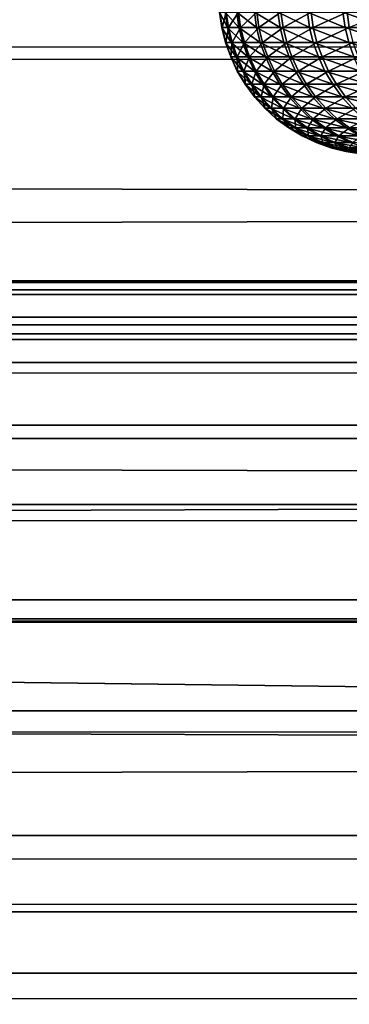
# Model space of a CAD drawing. Header units: millimetres. Extents: x -184 to 165, y -135 to 242.
# Tile 816 of 1056: x -109.114 to -108.592, y -1.146 to 0.414. Entities that reach past the tile are written whole.
import ezdxf

# ---------------------------------------------------------------- set-up
doc = ezdxf.new("R2010")
doc.units = ezdxf.units.MM
doc.header["$LTSCALE"] = 41.718519
for name, color, linetype in [('183', 7, 'CONTINUOUS'), ('384', 7, 'CONTINUOUS'), ('386', 7, 'CONTINUOUS'), ('428', 7, 'CONTINUOUS'), ('63', 7, 'CONTINUOUS'), ('64', 7, 'CONTINUOUS')]:
    doc.layers.add(name, color=color, linetype=linetype)

msp = doc.modelspace()

# ---------------------------------------------------------------- linework, layer by layer
at = {"layer": '183', "linetype": 'CONTINUOUS'}
for points in [[(-165, 0, -60), (0, 0, -60), (165, -0.0144, -60.2941), (-165, 0, -60)], [(-165, 0, -60), (165, -0.0144, -60.2941), (-165, -0.0144, -60.2941), (-165, 0, -60)], [(165, -0.0144, -60.2941), (165, -0.0576, -60.5853), (-165, -0.0144, -60.2941), (165, -0.0144, -60.2941)], [(165, -0.0576, -60.5853), (-165, -0.0576, -60.5853), (-165, -0.0144, -60.2941), (165, -0.0576, -60.5853)], [(165, -0.0576, -60.5853), (165, -0.1292, -60.8709), (-165, -0.0576, -60.5853), (165, -0.0576, -60.5853)], [(165, -0.1292, -60.8709), (-165, -0.1292, -60.8709), (-165, -0.0576, -60.5853), (165, -0.1292, -60.8709)], [(165, -0.1292, -60.8709), (165, -0.2284, -61.1481), (-165, -0.1292, -60.8709), (165, -0.1292, -60.8709)], [(165, -0.2284, -61.1481), (-165, -0.2284, -61.1481), (-165, -0.1292, -60.8709), (165, -0.2284, -61.1481)], [(165, -0.2284, -61.1481), (165, -0.3542, -61.4142), (-165, -0.2284, -61.1481), (165, -0.2284, -61.1481)], [(165, -0.3542, -61.4142), (-165, -0.3542, -61.4142), (-165, -0.2284, -61.1481), (165, -0.3542, -61.4142)], [(165, -0.3542, -61.4142), (165, -0.5056, -61.6667), (-165, -0.3542, -61.4142), (165, -0.3542, -61.4142)], [(165, -0.5056, -61.6667), (-165, -0.5056, -61.6667), (-165, -0.3542, -61.4142), (165, -0.5056, -61.6667)], [(165, -0.5056, -61.6667), (165, -0.681, -61.9032), (-165, -0.5056, -61.6667), (165, -0.5056, -61.6667)], [(165, -0.681, -61.9032), (-165, -0.681, -61.9032), (-165, -0.5056, -61.6667), (165, -0.681, -61.9032)], [(165, -0.681, -61.9032), (165, -0.8787, -62.1213), (-165, -0.681, -61.9032), (165, -0.681, -61.9032)], [(165, -0.8787, -62.1213), (-165, -0.8787, -62.1213), (-165, -0.681, -61.9032), (165, -0.8787, -62.1213)], [(165, -0.8787, -62.1213), (165, -1.0968, -62.319), (-165, -0.8787, -62.1213), (165, -0.8787, -62.1213)], [(165, -1.0968, -62.319), (-165, -1.0968, -62.319), (-165, -0.8787, -62.1213), (165, -1.0968, -62.319)], [(165, -1.0968, -62.319), (165, -1.3333, -62.4944), (-165, -1.0968, -62.319), (165, -1.0968, -62.319)], [(165, -1.3333, -62.4944), (-165, -1.3333, -62.4944), (-165, -1.0968, -62.319), (165, -1.3333, -62.4944)]]:
    msp.add_3dface(points, dxfattribs=at)
at = {"layer": '384', "linetype": 'CONTINUOUS'}
for points in [[(-166.9683, 0.7076, 60), (-30.3233, 0.426, 60), (-167.2728, 0.2953, 60), (-166.9683, 0.7076, 60)], [(-30.3233, 0.426, 60), (-29.9692, -0.058, 60), (-167.2728, 0.2953, 60), (-30.3233, 0.426, 60)], [(-167.2728, 0.2953, 60), (-29.9692, -0.058, 60), (-167.5749, -0.1188, 60), (-167.2728, 0.2953, 60)], [(-29.9692, -0.058, 60), (-29.6182, -0.5451, 60), (-167.5749, -0.1188, 60), (-29.9692, -0.058, 60)], [(-167.5749, -0.1188, 60), (-29.6182, -0.5451, 60), (-167.8744, -0.5347, 60), (-167.5749, -0.1188, 60)], [(-167.8744, -0.5347, 60), (-29.6182, -0.5451, 60), (-168.1714, -0.9524, 60), (-167.8744, -0.5347, 60)], [(-29.6182, -0.5451, 60), (-29.2703, -1.035, 60), (-168.1714, -0.9524, 60), (-29.6182, -0.5451, 60)], [(-168.1714, -0.9524, 60), (-29.2703, -1.035, 60), (-168.4659, -1.3719, 60), (-168.1714, -0.9524, 60)], [(-29.2703, -1.035, 60), (-28.9255, -1.528, 60), (-168.4659, -1.3719, 60), (-29.2703, -1.035, 60)]]:
    msp.add_3dface(points, dxfattribs=at)
at = {"layer": '386', "linetype": 'CONTINUOUS'}
for points in [[(-30.2272, 0.2953, 63), (-30.5317, 0.7076, 63), (-167.1767, 0.426, 63), (-30.2272, 0.2953, 63)], [(-30.2272, 0.2953, 63), (-167.1767, 0.426, 63), (-167.5308, -0.058, 63), (-30.2272, 0.2953, 63)], [(-29.9251, -0.1188, 63), (-30.2272, 0.2953, 63), (-167.5308, -0.058, 63), (-29.9251, -0.1188, 63)], [(-29.9251, -0.1188, 63), (-167.5308, -0.058, 63), (-167.8818, -0.5451, 63), (-29.9251, -0.1188, 63)], [(-29.6256, -0.5347, 63), (-29.9251, -0.1188, 63), (-167.8818, -0.5451, 63), (-29.6256, -0.5347, 63)], [(-29.3286, -0.9524, 63), (-167.8818, -0.5451, 63), (-168.2297, -1.035, 63), (-29.3286, -0.9524, 63)], [(-29.3286, -0.9524, 63), (-29.6256, -0.5347, 63), (-167.8818, -0.5451, 63), (-29.3286, -0.9524, 63)], [(-29.0341, -1.3719, 63), (-29.3286, -0.9524, 63), (-168.2297, -1.035, 63), (-29.0341, -1.3719, 63)], [(-29.0341, -1.3719, 63), (-168.2297, -1.035, 63), (-168.5745, -1.528, 63), (-29.0341, -1.3719, 63)]]:
    msp.add_3dface(points, dxfattribs=at)
at = {"layer": '428', "linetype": 'CONTINUOUS'}
for points in [[(-108.7889, 0.4258, 0.4445), (-108.7979, 0.4258, 0.1367), (-108.7854, 0.4015, 0.4444), (-108.7889, 0.4258, 0.4445)], [(-108.7979, 0.4258, 0.1367), (-108.7974, 0.4258, -0.1712), (-108.7943, 0.4015, 0.1367), (-108.7979, 0.4258, 0.1367)], [(-108.7854, 0.4015, 0.4444), (-108.7979, 0.4258, 0.1367), (-108.7943, 0.4015, 0.1367), (-108.7854, 0.4015, 0.4444)], [(-108.7974, 0.4258, -0.1712), (-108.7873, 0.4258, -0.479), (-108.7938, 0.4015, -0.1712), (-108.7974, 0.4258, -0.1712)], [(-108.7943, 0.4015, 0.1367), (-108.7974, 0.4258, -0.1712), (-108.7938, 0.4015, -0.1712), (-108.7943, 0.4015, 0.1367)], [(-108.7938, 0.4015, -0.1712), (-108.7873, 0.4258, -0.479), (-108.7838, 0.4015, -0.4789), (-108.7938, 0.4015, -0.1712)], [(-108.7705, 0.4258, 0.7519), (-108.7889, 0.4258, 0.4445), (-108.767, 0.4015, 0.7517), (-108.7705, 0.4258, 0.7519)], [(-108.767, 0.4015, 0.7517), (-108.7889, 0.4258, 0.4445), (-108.7854, 0.4015, 0.4444), (-108.767, 0.4015, 0.7517)], [(-108.7873, 0.4258, -0.479), (-108.7679, 0.4258, -0.7864), (-108.7838, 0.4015, -0.4789), (-108.7873, 0.4258, -0.479)], [(-108.7838, 0.4015, -0.4789), (-108.7679, 0.4258, -0.7864), (-108.7643, 0.4015, -0.7861), (-108.7838, 0.4015, -0.4789)], [(-108.7426, 0.4258, 1.0586), (-108.7705, 0.4258, 0.7519), (-108.7391, 0.4015, 1.0582), (-108.7426, 0.4258, 1.0586)], [(-108.7391, 0.4015, 1.0582), (-108.7705, 0.4258, 0.7519), (-108.767, 0.4015, 0.7517), (-108.7391, 0.4015, 1.0582)], [(-108.7679, 0.4258, -0.7864), (-108.7389, 0.4258, -1.093), (-108.7643, 0.4015, -0.7861), (-108.7679, 0.4258, -0.7864)], [(-108.7643, 0.4015, -0.7861), (-108.7389, 0.4258, -1.093), (-108.7354, 0.4015, -1.0926), (-108.7643, 0.4015, -0.7861)], [(-108.7053, 0.4258, 1.3643), (-108.7426, 0.4258, 1.0586), (-108.7018, 0.4015, 1.3638), (-108.7053, 0.4258, 1.3643)], [(-108.7018, 0.4015, 1.3638), (-108.7426, 0.4258, 1.0586), (-108.7391, 0.4015, 1.0582), (-108.7018, 0.4015, 1.3638)], [(-108.7389, 0.4258, -1.093), (-108.7005, 0.4258, -1.3985), (-108.7354, 0.4015, -1.0926), (-108.7389, 0.4258, -1.093)], [(-108.7354, 0.4015, -1.0926), (-108.7005, 0.4258, -1.3985), (-108.697, 0.4015, -1.398), (-108.7354, 0.4015, -1.0926)], [(-108.6586, 0.4258, 1.6687), (-108.7053, 0.4258, 1.3643), (-108.6551, 0.4015, 1.6681), (-108.6586, 0.4258, 1.6687)], [(-108.6551, 0.4015, 1.6681), (-108.7053, 0.4258, 1.3643), (-108.7018, 0.4015, 1.3638), (-108.6551, 0.4015, 1.6681)], [(-108.7005, 0.4258, -1.3985), (-108.6528, 0.4258, -1.7027), (-108.697, 0.4015, -1.398), (-108.7005, 0.4258, -1.3985)], [(-108.697, 0.4015, -1.398), (-108.6528, 0.4258, -1.7027), (-108.6493, 0.4015, -1.7021), (-108.697, 0.4015, -1.398)], [(-108.6025, 0.4258, 1.9715), (-108.6586, 0.4258, 1.6687), (-108.599, 0.4015, 1.9708), (-108.6025, 0.4258, 1.9715)], [(-108.599, 0.4015, 1.9708), (-108.6586, 0.4258, 1.6687), (-108.6551, 0.4015, 1.6681), (-108.599, 0.4015, 1.9708)], [(-108.6528, 0.4258, -1.7027), (-108.5957, 0.4258, -2.0053), (-108.6493, 0.4015, -1.7021), (-108.6528, 0.4258, -1.7027)], [(-108.6493, 0.4015, -1.7021), (-108.5957, 0.4258, -2.0053), (-108.5922, 0.4015, -2.0046), (-108.6493, 0.4015, -1.7021)], [(-108.5372, 0.4258, 2.2724), (-108.6025, 0.4258, 1.9715), (-108.5337, 0.4015, 2.2716), (-108.5372, 0.4258, 2.2724)], [(-108.5337, 0.4015, 2.2716), (-108.6025, 0.4258, 1.9715), (-108.599, 0.4015, 1.9708), (-108.5337, 0.4015, 2.2716)], [(-108.5957, 0.4258, -2.0053), (-108.5293, 0.4258, -2.306), (-108.5922, 0.4015, -2.0046), (-108.5957, 0.4258, -2.0053)], [(-108.7854, 0.4015, 0.4444), (-108.7943, 0.4015, 0.1367), (-108.7794, 0.3777, 0.4441), (-108.7854, 0.4015, 0.4444)], [(-108.7943, 0.4015, 0.1367), (-108.7938, 0.4015, -0.1712), (-108.7884, 0.3777, 0.1366), (-108.7943, 0.4015, 0.1367)], [(-108.7794, 0.3777, 0.4441), (-108.7943, 0.4015, 0.1367), (-108.7884, 0.3777, 0.1366), (-108.7794, 0.3777, 0.4441)], [(-108.7938, 0.4015, -0.1712), (-108.7838, 0.4015, -0.4789), (-108.7879, 0.3777, -0.1711), (-108.7938, 0.4015, -0.1712)], [(-108.7884, 0.3777, 0.1366), (-108.7938, 0.4015, -0.1712), (-108.7879, 0.3777, -0.1711), (-108.7884, 0.3777, 0.1366)], [(-108.7879, 0.3777, -0.1711), (-108.7838, 0.4015, -0.4789), (-108.7778, 0.3777, -0.4786), (-108.7879, 0.3777, -0.1711)], [(-108.767, 0.4015, 0.7517), (-108.7854, 0.4015, 0.4444), (-108.761, 0.3777, 0.7512), (-108.767, 0.4015, 0.7517)], [(-108.761, 0.3777, 0.7512), (-108.7854, 0.4015, 0.4444), (-108.7794, 0.3777, 0.4441), (-108.761, 0.3777, 0.7512)], [(-108.7838, 0.4015, -0.4789), (-108.7643, 0.4015, -0.7861), (-108.7778, 0.3777, -0.4786), (-108.7838, 0.4015, -0.4789)], [(-108.7778, 0.3777, -0.4786), (-108.7643, 0.4015, -0.7861), (-108.7584, 0.3777, -0.7856), (-108.7778, 0.3777, -0.4786)], [(-108.7391, 0.4015, 1.0582), (-108.767, 0.4015, 0.7517), (-108.7332, 0.3777, 1.0576), (-108.7391, 0.4015, 1.0582)], [(-108.7332, 0.3777, 1.0576), (-108.767, 0.4015, 0.7517), (-108.761, 0.3777, 0.7512), (-108.7332, 0.3777, 1.0576)], [(-108.7643, 0.4015, -0.7861), (-108.7354, 0.4015, -1.0926), (-108.7584, 0.3777, -0.7856), (-108.7643, 0.4015, -0.7861)], [(-108.7584, 0.3777, -0.7856), (-108.7354, 0.4015, -1.0926), (-108.7295, 0.3777, -1.0919), (-108.7584, 0.3777, -0.7856)], [(-108.7018, 0.4015, 1.3638), (-108.7391, 0.4015, 1.0582), (-108.6959, 0.3777, 1.363), (-108.7018, 0.4015, 1.3638)], [(-108.6959, 0.3777, 1.363), (-108.7391, 0.4015, 1.0582), (-108.7332, 0.3777, 1.0576), (-108.6959, 0.3777, 1.363)], [(-108.7354, 0.4015, -1.0926), (-108.697, 0.4015, -1.398), (-108.7295, 0.3777, -1.0919), (-108.7354, 0.4015, -1.0926)], [(-108.7295, 0.3777, -1.0919), (-108.697, 0.4015, -1.398), (-108.6911, 0.3777, -1.3972), (-108.7295, 0.3777, -1.0919)], [(-108.6551, 0.4015, 1.6681), (-108.7018, 0.4015, 1.3638), (-108.6492, 0.3777, 1.6671), (-108.6551, 0.4015, 1.6681)], [(-108.6492, 0.3777, 1.6671), (-108.7018, 0.4015, 1.3638), (-108.6959, 0.3777, 1.363), (-108.6492, 0.3777, 1.6671)], [(-108.697, 0.4015, -1.398), (-108.6493, 0.4015, -1.7021), (-108.6911, 0.3777, -1.3972), (-108.697, 0.4015, -1.398)], [(-108.6911, 0.3777, -1.3972), (-108.6493, 0.4015, -1.7021), (-108.6434, 0.3777, -1.7011), (-108.6911, 0.3777, -1.3972)], [(-108.599, 0.4015, 1.9708), (-108.6551, 0.4015, 1.6681), (-108.5932, 0.3777, 1.9696), (-108.599, 0.4015, 1.9708)], [(-108.5932, 0.3777, 1.9696), (-108.6551, 0.4015, 1.6681), (-108.6492, 0.3777, 1.6671), (-108.5932, 0.3777, 1.9696)], [(-108.6493, 0.4015, -1.7021), (-108.5922, 0.4015, -2.0046), (-108.6434, 0.3777, -1.7011), (-108.6493, 0.4015, -1.7021)], [(-108.6434, 0.3777, -1.7011), (-108.5922, 0.4015, -2.0046), (-108.5864, 0.3777, -2.0034), (-108.6434, 0.3777, -1.7011)], [(-108.5337, 0.4015, 2.2716), (-108.599, 0.4015, 1.9708), (-108.5279, 0.3777, 2.2703), (-108.5337, 0.4015, 2.2716)], [(-108.5279, 0.3777, 2.2703), (-108.599, 0.4015, 1.9708), (-108.5932, 0.3777, 1.9696), (-108.5279, 0.3777, 2.2703)], [(-108.7794, 0.3777, 0.4441), (-108.7884, 0.3777, 0.1366), (-108.7712, 0.3546, 0.4437), (-108.7794, 0.3777, 0.4441)], [(-108.7884, 0.3777, 0.1366), (-108.7879, 0.3777, -0.1711), (-108.7801, 0.3546, 0.1365), (-108.7884, 0.3777, 0.1366)], [(-108.7712, 0.3546, 0.4437), (-108.7884, 0.3777, 0.1366), (-108.7801, 0.3546, 0.1365), (-108.7712, 0.3546, 0.4437)], [(-108.7879, 0.3777, -0.1711), (-108.7778, 0.3777, -0.4786), (-108.7796, 0.3546, -0.1709), (-108.7879, 0.3777, -0.1711)], [(-108.7801, 0.3546, 0.1365), (-108.7879, 0.3777, -0.1711), (-108.7796, 0.3546, -0.1709), (-108.7801, 0.3546, 0.1365)], [(-108.7796, 0.3546, -0.1709), (-108.7778, 0.3777, -0.4786), (-108.7696, 0.3546, -0.4782), (-108.7796, 0.3546, -0.1709)], [(-108.761, 0.3777, 0.7512), (-108.7794, 0.3777, 0.4441), (-108.7528, 0.3546, 0.7506), (-108.761, 0.3777, 0.7512)], [(-108.7528, 0.3546, 0.7506), (-108.7794, 0.3777, 0.4441), (-108.7712, 0.3546, 0.4437), (-108.7528, 0.3546, 0.7506)], [(-108.7778, 0.3777, -0.4786), (-108.7584, 0.3777, -0.7856), (-108.7696, 0.3546, -0.4782), (-108.7778, 0.3777, -0.4786)], [(-108.7696, 0.3546, -0.4782), (-108.7584, 0.3777, -0.7856), (-108.7502, 0.3546, -0.785), (-108.7696, 0.3546, -0.4782)], [(-108.7332, 0.3777, 1.0576), (-108.761, 0.3777, 0.7512), (-108.725, 0.3546, 1.0567), (-108.7332, 0.3777, 1.0576)], [(-108.725, 0.3546, 1.0567), (-108.761, 0.3777, 0.7512), (-108.7528, 0.3546, 0.7506), (-108.725, 0.3546, 1.0567)], [(-108.7584, 0.3777, -0.7856), (-108.7295, 0.3777, -1.0919), (-108.7502, 0.3546, -0.785), (-108.7584, 0.3777, -0.7856)], [(-108.7502, 0.3546, -0.785), (-108.7295, 0.3777, -1.0919), (-108.7213, 0.3546, -1.091), (-108.7502, 0.3546, -0.785)], [(-108.6959, 0.3777, 1.363), (-108.7332, 0.3777, 1.0576), (-108.6877, 0.3546, 1.3619), (-108.6959, 0.3777, 1.363)], [(-108.6877, 0.3546, 1.3619), (-108.7332, 0.3777, 1.0576), (-108.725, 0.3546, 1.0567), (-108.6877, 0.3546, 1.3619)], [(-108.7295, 0.3777, -1.0919), (-108.6911, 0.3777, -1.3972), (-108.7213, 0.3546, -1.091), (-108.7295, 0.3777, -1.0919)], [(-108.7213, 0.3546, -1.091), (-108.6911, 0.3777, -1.3972), (-108.683, 0.3546, -1.396), (-108.7213, 0.3546, -1.091)], [(-108.6492, 0.3777, 1.6671), (-108.6959, 0.3777, 1.363), (-108.6411, 0.3546, 1.6657), (-108.6492, 0.3777, 1.6671)], [(-108.6411, 0.3546, 1.6657), (-108.6959, 0.3777, 1.363), (-108.6877, 0.3546, 1.3619), (-108.6411, 0.3546, 1.6657)], [(-108.6911, 0.3777, -1.3972), (-108.6434, 0.3777, -1.7011), (-108.683, 0.3546, -1.396), (-108.6911, 0.3777, -1.3972)], [(-108.683, 0.3546, -1.396), (-108.6434, 0.3777, -1.7011), (-108.6353, 0.3546, -1.6997), (-108.683, 0.3546, -1.396)], [(-108.5932, 0.3777, 1.9696), (-108.6492, 0.3777, 1.6671), (-108.5851, 0.3546, 1.968), (-108.5932, 0.3777, 1.9696)], [(-108.5851, 0.3546, 1.968), (-108.6492, 0.3777, 1.6671), (-108.6411, 0.3546, 1.6657), (-108.5851, 0.3546, 1.968)], [(-108.6434, 0.3777, -1.7011), (-108.5864, 0.3777, -2.0034), (-108.6353, 0.3546, -1.6997), (-108.6434, 0.3777, -1.7011)], [(-108.6353, 0.3546, -1.6997), (-108.5864, 0.3777, -2.0034), (-108.5783, 0.3546, -2.0018), (-108.6353, 0.3546, -1.6997)], [(-108.5279, 0.3777, 2.2703), (-108.5932, 0.3777, 1.9696), (-108.5199, 0.3546, 2.2684), (-108.5279, 0.3777, 2.2703)], [(-108.5199, 0.3546, 2.2684), (-108.5932, 0.3777, 1.9696), (-108.5851, 0.3546, 1.968), (-108.5199, 0.3546, 2.2684)], [(-108.7712, 0.3546, 0.4437), (-108.7801, 0.3546, 0.1365), (-108.7607, 0.3324, 0.4433), (-108.7712, 0.3546, 0.4437)], [(-108.7801, 0.3546, 0.1365), (-108.7796, 0.3546, -0.1709), (-108.7697, 0.3324, 0.1363), (-108.7801, 0.3546, 0.1365)], [(-108.7607, 0.3324, 0.4433), (-108.7801, 0.3546, 0.1365), (-108.7697, 0.3324, 0.1363), (-108.7607, 0.3324, 0.4433)], [(-108.7796, 0.3546, -0.1709), (-108.7696, 0.3546, -0.4782), (-108.7691, 0.3324, -0.1708), (-108.7796, 0.3546, -0.1709)], [(-108.7697, 0.3324, 0.1363), (-108.7796, 0.3546, -0.1709), (-108.7691, 0.3324, -0.1708), (-108.7697, 0.3324, 0.1363)], [(-108.7528, 0.3546, 0.7506), (-108.7712, 0.3546, 0.4437), (-108.7424, 0.3324, 0.7498), (-108.7528, 0.3546, 0.7506)], [(-108.7424, 0.3324, 0.7498), (-108.7712, 0.3546, 0.4437), (-108.7607, 0.3324, 0.4433), (-108.7424, 0.3324, 0.7498)], [(-108.7696, 0.3546, -0.4782), (-108.7502, 0.3546, -0.785), (-108.7591, 0.3324, -0.4777), (-108.7696, 0.3546, -0.4782)], [(-108.7691, 0.3324, -0.1708), (-108.7696, 0.3546, -0.4782), (-108.7591, 0.3324, -0.4777), (-108.7691, 0.3324, -0.1708)], [(-108.7591, 0.3324, -0.4777), (-108.7502, 0.3546, -0.785), (-108.7397, 0.3324, -0.7841), (-108.7591, 0.3324, -0.4777)], [(-108.725, 0.3546, 1.0567), (-108.7528, 0.3546, 0.7506), (-108.7146, 0.3324, 1.0556), (-108.725, 0.3546, 1.0567)], [(-108.7146, 0.3324, 1.0556), (-108.7528, 0.3546, 0.7506), (-108.7424, 0.3324, 0.7498), (-108.7146, 0.3324, 1.0556)], [(-108.7502, 0.3546, -0.785), (-108.7213, 0.3546, -1.091), (-108.7397, 0.3324, -0.7841), (-108.7502, 0.3546, -0.785)], [(-108.7397, 0.3324, -0.7841), (-108.7213, 0.3546, -1.091), (-108.7109, 0.3324, -1.0899), (-108.7397, 0.3324, -0.7841)], [(-108.6877, 0.3546, 1.3619), (-108.725, 0.3546, 1.0567), (-108.6773, 0.3324, 1.3604), (-108.6877, 0.3546, 1.3619)], [(-108.6773, 0.3324, 1.3604), (-108.725, 0.3546, 1.0567), (-108.7146, 0.3324, 1.0556), (-108.6773, 0.3324, 1.3604)], [(-108.7213, 0.3546, -1.091), (-108.683, 0.3546, -1.396), (-108.7109, 0.3324, -1.0899), (-108.7213, 0.3546, -1.091)], [(-108.7109, 0.3324, -1.0899), (-108.683, 0.3546, -1.396), (-108.6726, 0.3324, -1.3946), (-108.7109, 0.3324, -1.0899)], [(-108.6411, 0.3546, 1.6657), (-108.6877, 0.3546, 1.3619), (-108.6308, 0.3324, 1.664), (-108.6411, 0.3546, 1.6657)], [(-108.6308, 0.3324, 1.664), (-108.6877, 0.3546, 1.3619), (-108.6773, 0.3324, 1.3604), (-108.6308, 0.3324, 1.664)], [(-108.683, 0.3546, -1.396), (-108.6353, 0.3546, -1.6997), (-108.6726, 0.3324, -1.3946), (-108.683, 0.3546, -1.396)], [(-108.6726, 0.3324, -1.3946), (-108.6353, 0.3546, -1.6997), (-108.625, 0.3324, -1.6979), (-108.6726, 0.3324, -1.3946)], [(-108.5851, 0.3546, 1.968), (-108.6411, 0.3546, 1.6657), (-108.5749, 0.3324, 1.9659), (-108.5851, 0.3546, 1.968)], [(-108.5749, 0.3324, 1.9659), (-108.6411, 0.3546, 1.6657), (-108.6308, 0.3324, 1.664), (-108.5749, 0.3324, 1.9659)], [(-108.6353, 0.3546, -1.6997), (-108.5783, 0.3546, -2.0018), (-108.625, 0.3324, -1.6979), (-108.6353, 0.3546, -1.6997)], [(-108.625, 0.3324, -1.6979), (-108.5783, 0.3546, -2.0018), (-108.568, 0.3324, -1.9997), (-108.625, 0.3324, -1.6979)], [(-108.7607, 0.3324, 0.4433), (-108.7697, 0.3324, 0.1363), (-108.7481, 0.3113, 0.4427), (-108.7607, 0.3324, 0.4433)], [(-108.7697, 0.3324, 0.1363), (-108.7691, 0.3324, -0.1708), (-108.7571, 0.3113, 0.1361), (-108.7697, 0.3324, 0.1363)], [(-108.7481, 0.3113, 0.4427), (-108.7697, 0.3324, 0.1363), (-108.7571, 0.3113, 0.1361), (-108.7481, 0.3113, 0.4427)], [(-108.7691, 0.3324, -0.1708), (-108.7591, 0.3324, -0.4777), (-108.7565, 0.3113, -0.1705), (-108.7691, 0.3324, -0.1708)], [(-108.7571, 0.3113, 0.1361), (-108.7691, 0.3324, -0.1708), (-108.7565, 0.3113, -0.1705), (-108.7571, 0.3113, 0.1361)], [(-108.7424, 0.3324, 0.7498), (-108.7607, 0.3324, 0.4433), (-108.7298, 0.3113, 0.7489), (-108.7424, 0.3324, 0.7498)], [(-108.7298, 0.3113, 0.7489), (-108.7607, 0.3324, 0.4433), (-108.7481, 0.3113, 0.4427), (-108.7298, 0.3113, 0.7489)], [(-108.7591, 0.3324, -0.4777), (-108.7397, 0.3324, -0.7841), (-108.7466, 0.3113, -0.4771), (-108.7591, 0.3324, -0.4777)], [(-108.7565, 0.3113, -0.1705), (-108.7591, 0.3324, -0.4777), (-108.7466, 0.3113, -0.4771), (-108.7565, 0.3113, -0.1705)], [(-108.7466, 0.3113, -0.4771), (-108.7397, 0.3324, -0.7841), (-108.7271, 0.3113, -0.7832), (-108.7466, 0.3113, -0.4771)], [(-108.7146, 0.3324, 1.0556), (-108.7424, 0.3324, 0.7498), (-108.702, 0.3113, 1.0543), (-108.7146, 0.3324, 1.0556)], [(-108.702, 0.3113, 1.0543), (-108.7424, 0.3324, 0.7498), (-108.7298, 0.3113, 0.7489), (-108.702, 0.3113, 1.0543)], [(-108.7397, 0.3324, -0.7841), (-108.7109, 0.3324, -1.0899), (-108.7271, 0.3113, -0.7832), (-108.7397, 0.3324, -0.7841)], [(-108.7271, 0.3113, -0.7832), (-108.7109, 0.3324, -1.0899), (-108.6983, 0.3113, -1.0885), (-108.7271, 0.3113, -0.7832)], [(-108.6773, 0.3324, 1.3604), (-108.7146, 0.3324, 1.0556), (-108.6649, 0.3113, 1.3587), (-108.6773, 0.3324, 1.3604)], [(-108.6649, 0.3113, 1.3587), (-108.7146, 0.3324, 1.0556), (-108.702, 0.3113, 1.0543), (-108.6649, 0.3113, 1.3587)], [(-108.7109, 0.3324, -1.0899), (-108.6726, 0.3324, -1.3946), (-108.6983, 0.3113, -1.0885), (-108.7109, 0.3324, -1.0899)], [(-108.6983, 0.3113, -1.0885), (-108.6726, 0.3324, -1.3946), (-108.6601, 0.3113, -1.3928), (-108.6983, 0.3113, -1.0885)], [(-108.6308, 0.3324, 1.664), (-108.6773, 0.3324, 1.3604), (-108.6183, 0.3113, 1.6619), (-108.6308, 0.3324, 1.664)], [(-108.6183, 0.3113, 1.6619), (-108.6773, 0.3324, 1.3604), (-108.6649, 0.3113, 1.3587), (-108.6183, 0.3113, 1.6619)], [(-108.6726, 0.3324, -1.3946), (-108.625, 0.3324, -1.6979), (-108.6601, 0.3113, -1.3928), (-108.6726, 0.3324, -1.3946)], [(-108.6601, 0.3113, -1.3928), (-108.625, 0.3324, -1.6979), (-108.6125, 0.3113, -1.6958), (-108.6601, 0.3113, -1.3928)], [(-108.5749, 0.3324, 1.9659), (-108.6308, 0.3324, 1.664), (-108.5625, 0.3113, 1.9634), (-108.5749, 0.3324, 1.9659)], [(-108.5625, 0.3113, 1.9634), (-108.6308, 0.3324, 1.664), (-108.6183, 0.3113, 1.6619), (-108.5625, 0.3113, 1.9634)], [(-108.625, 0.3324, -1.6979), (-108.568, 0.3324, -1.9997), (-108.6125, 0.3113, -1.6958), (-108.625, 0.3324, -1.6979)], [(-108.6125, 0.3113, -1.6958), (-108.568, 0.3324, -1.9997), (-108.5557, 0.3113, -1.9971), (-108.6125, 0.3113, -1.6958)], [(-108.7481, 0.3113, 0.4427), (-108.7571, 0.3113, 0.1361), (-108.7335, 0.2916, 0.4421), (-108.7481, 0.3113, 0.4427)], [(-108.7571, 0.3113, 0.1361), (-108.7565, 0.3113, -0.1705), (-108.7424, 0.2916, 0.1359), (-108.7571, 0.3113, 0.1361)], [(-108.7335, 0.2916, 0.4421), (-108.7571, 0.3113, 0.1361), (-108.7424, 0.2916, 0.1359), (-108.7335, 0.2916, 0.4421)], [(-108.7565, 0.3113, -0.1705), (-108.7466, 0.3113, -0.4771), (-108.7419, 0.2916, -0.1703), (-108.7565, 0.3113, -0.1705)], [(-108.7424, 0.2916, 0.1359), (-108.7565, 0.3113, -0.1705), (-108.7419, 0.2916, -0.1703), (-108.7424, 0.2916, 0.1359)], [(-108.7298, 0.3113, 0.7489), (-108.7481, 0.3113, 0.4427), (-108.7152, 0.2916, 0.7478), (-108.7298, 0.3113, 0.7489)], [(-108.7152, 0.2916, 0.7478), (-108.7481, 0.3113, 0.4427), (-108.7335, 0.2916, 0.4421), (-108.7152, 0.2916, 0.7478)], [(-108.7466, 0.3113, -0.4771), (-108.7271, 0.3113, -0.7832), (-108.732, 0.2916, -0.4764), (-108.7466, 0.3113, -0.4771)], [(-108.7419, 0.2916, -0.1703), (-108.7466, 0.3113, -0.4771), (-108.732, 0.2916, -0.4764), (-108.7419, 0.2916, -0.1703)], [(-108.732, 0.2916, -0.4764), (-108.7271, 0.3113, -0.7832), (-108.7126, 0.2916, -0.782), (-108.732, 0.2916, -0.4764)], [(-108.702, 0.3113, 1.0543), (-108.7298, 0.3113, 0.7489), (-108.6875, 0.2916, 1.0527), (-108.702, 0.3113, 1.0543)], [(-108.6875, 0.2916, 1.0527), (-108.7298, 0.3113, 0.7489), (-108.7152, 0.2916, 0.7478), (-108.6875, 0.2916, 1.0527)], [(-108.7271, 0.3113, -0.7832), (-108.6983, 0.3113, -1.0885), (-108.7126, 0.2916, -0.782), (-108.7271, 0.3113, -0.7832)], [(-108.7126, 0.2916, -0.782), (-108.6983, 0.3113, -1.0885), (-108.6838, 0.2916, -1.0869), (-108.7126, 0.2916, -0.782)], [(-108.6649, 0.3113, 1.3587), (-108.702, 0.3113, 1.0543), (-108.6504, 0.2916, 1.3567), (-108.6649, 0.3113, 1.3587)], [(-108.6504, 0.2916, 1.3567), (-108.702, 0.3113, 1.0543), (-108.6875, 0.2916, 1.0527), (-108.6504, 0.2916, 1.3567)], [(-108.6983, 0.3113, -1.0885), (-108.6601, 0.3113, -1.3928), (-108.6838, 0.2916, -1.0869), (-108.6983, 0.3113, -1.0885)], [(-108.6838, 0.2916, -1.0869), (-108.6601, 0.3113, -1.3928), (-108.6456, 0.2916, -1.3908), (-108.6838, 0.2916, -1.0869)], [(-108.6183, 0.3113, 1.6619), (-108.6649, 0.3113, 1.3587), (-108.6039, 0.2916, 1.6594), (-108.6183, 0.3113, 1.6619)], [(-108.6039, 0.2916, 1.6594), (-108.6649, 0.3113, 1.3587), (-108.6504, 0.2916, 1.3567), (-108.6039, 0.2916, 1.6594)], [(-108.6601, 0.3113, -1.3928), (-108.6125, 0.3113, -1.6958), (-108.6456, 0.2916, -1.3908), (-108.6601, 0.3113, -1.3928)], [(-108.6456, 0.2916, -1.3908), (-108.6125, 0.3113, -1.6958), (-108.5981, 0.2916, -1.6933), (-108.6456, 0.2916, -1.3908)], [(-108.5625, 0.3113, 1.9634), (-108.6183, 0.3113, 1.6619), (-108.5482, 0.2916, 1.9606), (-108.5625, 0.3113, 1.9634)], [(-108.5482, 0.2916, 1.9606), (-108.6183, 0.3113, 1.6619), (-108.6039, 0.2916, 1.6594), (-108.5482, 0.2916, 1.9606)], [(-108.6125, 0.3113, -1.6958), (-108.5557, 0.3113, -1.9971), (-108.5981, 0.2916, -1.6933), (-108.6125, 0.3113, -1.6958)], [(-108.5981, 0.2916, -1.6933), (-108.5557, 0.3113, -1.9971), (-108.5413, 0.2916, -1.9942), (-108.5981, 0.2916, -1.6933)], [(-108.7335, 0.2916, 0.4421), (-108.7424, 0.2916, 0.1359), (-108.7171, 0.2733, 0.4413), (-108.7335, 0.2916, 0.4421)], [(-108.7424, 0.2916, 0.1359), (-108.7419, 0.2916, -0.1703), (-108.726, 0.2733, 0.1357), (-108.7424, 0.2916, 0.1359)], [(-108.7171, 0.2733, 0.4413), (-108.7424, 0.2916, 0.1359), (-108.726, 0.2733, 0.1357), (-108.7171, 0.2733, 0.4413)], [(-108.7419, 0.2916, -0.1703), (-108.732, 0.2916, -0.4764), (-108.7254, 0.2733, -0.17), (-108.7419, 0.2916, -0.1703)], [(-108.726, 0.2733, 0.1357), (-108.7419, 0.2916, -0.1703), (-108.7254, 0.2733, -0.17), (-108.726, 0.2733, 0.1357)], [(-108.7152, 0.2916, 0.7478), (-108.7335, 0.2916, 0.4421), (-108.6988, 0.2733, 0.7465), (-108.7152, 0.2916, 0.7478)], [(-108.6988, 0.2733, 0.7465), (-108.7335, 0.2916, 0.4421), (-108.7171, 0.2733, 0.4413), (-108.6988, 0.2733, 0.7465)], [(-108.732, 0.2916, -0.4764), (-108.7126, 0.2916, -0.782), (-108.7155, 0.2733, -0.4756), (-108.732, 0.2916, -0.4764)], [(-108.7254, 0.2733, -0.17), (-108.732, 0.2916, -0.4764), (-108.7155, 0.2733, -0.4756), (-108.7254, 0.2733, -0.17)], [(-108.7155, 0.2733, -0.4756), (-108.7126, 0.2916, -0.782), (-108.6962, 0.2733, -0.7807), (-108.7155, 0.2733, -0.4756)], [(-108.6875, 0.2916, 1.0527), (-108.7152, 0.2916, 0.7478), (-108.6711, 0.2733, 1.051), (-108.6875, 0.2916, 1.0527)], [(-108.6711, 0.2733, 1.051), (-108.7152, 0.2916, 0.7478), (-108.6988, 0.2733, 0.7465), (-108.6711, 0.2733, 1.051)], [(-108.7126, 0.2916, -0.782), (-108.6838, 0.2916, -1.0869), (-108.6962, 0.2733, -0.7807), (-108.7126, 0.2916, -0.782)], [(-108.6962, 0.2733, -0.7807), (-108.6838, 0.2916, -1.0869), (-108.6674, 0.2733, -1.0851), (-108.6962, 0.2733, -0.7807)], [(-108.6504, 0.2916, 1.3567), (-108.6875, 0.2916, 1.0527), (-108.6341, 0.2733, 1.3545), (-108.6504, 0.2916, 1.3567)], [(-108.6341, 0.2733, 1.3545), (-108.6875, 0.2916, 1.0527), (-108.6711, 0.2733, 1.051), (-108.6341, 0.2733, 1.3545)], [(-108.6838, 0.2916, -1.0869), (-108.6456, 0.2916, -1.3908), (-108.6674, 0.2733, -1.0851), (-108.6838, 0.2916, -1.0869)], [(-108.6674, 0.2733, -1.0851), (-108.6456, 0.2916, -1.3908), (-108.6293, 0.2733, -1.3884), (-108.6674, 0.2733, -1.0851)], [(-108.6039, 0.2916, 1.6594), (-108.6504, 0.2916, 1.3567), (-108.5877, 0.2733, 1.6567), (-108.6039, 0.2916, 1.6594)], [(-108.5877, 0.2733, 1.6567), (-108.6504, 0.2916, 1.3567), (-108.6341, 0.2733, 1.3545), (-108.5877, 0.2733, 1.6567)], [(-108.6456, 0.2916, -1.3908), (-108.5981, 0.2916, -1.6933), (-108.6293, 0.2733, -1.3884), (-108.6456, 0.2916, -1.3908)], [(-108.6293, 0.2733, -1.3884), (-108.5981, 0.2916, -1.6933), (-108.5819, 0.2733, -1.6905), (-108.6293, 0.2733, -1.3884)], [(-108.5482, 0.2916, 1.9606), (-108.6039, 0.2916, 1.6594), (-108.532, 0.2733, 1.9573), (-108.5482, 0.2916, 1.9606)], [(-108.532, 0.2733, 1.9573), (-108.6039, 0.2916, 1.6594), (-108.5877, 0.2733, 1.6567), (-108.532, 0.2733, 1.9573)], [(-108.5981, 0.2916, -1.6933), (-108.5413, 0.2916, -1.9942), (-108.5819, 0.2733, -1.6905), (-108.5981, 0.2916, -1.6933)], [(-108.7171, 0.2733, 0.4413), (-108.726, 0.2733, 0.1357), (-108.6989, 0.2568, 0.4405), (-108.7171, 0.2733, 0.4413)], [(-108.726, 0.2733, 0.1357), (-108.7254, 0.2733, -0.17), (-108.7078, 0.2568, 0.1355), (-108.726, 0.2733, 0.1357)], [(-108.6989, 0.2568, 0.4405), (-108.726, 0.2733, 0.1357), (-108.7078, 0.2568, 0.1355), (-108.6989, 0.2568, 0.4405)], [(-108.7254, 0.2733, -0.17), (-108.7155, 0.2733, -0.4756), (-108.7073, 0.2568, -0.1697), (-108.7254, 0.2733, -0.17)], [(-108.7078, 0.2568, 0.1355), (-108.7254, 0.2733, -0.17), (-108.7073, 0.2568, -0.1697), (-108.7078, 0.2568, 0.1355)], [(-108.6988, 0.2733, 0.7465), (-108.7171, 0.2733, 0.4413), (-108.6807, 0.2568, 0.7451), (-108.6988, 0.2733, 0.7465)], [(-108.6807, 0.2568, 0.7451), (-108.7171, 0.2733, 0.4413), (-108.6989, 0.2568, 0.4405), (-108.6807, 0.2568, 0.7451)], [(-108.7155, 0.2733, -0.4756), (-108.6962, 0.2733, -0.7807), (-108.6973, 0.2568, -0.4747), (-108.7155, 0.2733, -0.4756)], [(-108.7073, 0.2568, -0.1697), (-108.7155, 0.2733, -0.4756), (-108.6973, 0.2568, -0.4747), (-108.7073, 0.2568, -0.1697)], [(-108.6711, 0.2733, 1.051), (-108.6988, 0.2733, 0.7465), (-108.653, 0.2568, 1.0491), (-108.6711, 0.2733, 1.051)], [(-108.653, 0.2568, 1.0491), (-108.6988, 0.2733, 0.7465), (-108.6807, 0.2568, 0.7451), (-108.653, 0.2568, 1.0491)], [(-108.6973, 0.2568, -0.4747), (-108.6962, 0.2733, -0.7807), (-108.678, 0.2568, -0.7793), (-108.6973, 0.2568, -0.4747)], [(-108.6962, 0.2733, -0.7807), (-108.6674, 0.2733, -1.0851), (-108.678, 0.2568, -0.7793), (-108.6962, 0.2733, -0.7807)], [(-108.678, 0.2568, -0.7793), (-108.6674, 0.2733, -1.0851), (-108.6493, 0.2568, -1.0831), (-108.678, 0.2568, -0.7793)], [(-108.6341, 0.2733, 1.3545), (-108.6711, 0.2733, 1.051), (-108.616, 0.2568, 1.352), (-108.6341, 0.2733, 1.3545)], [(-108.616, 0.2568, 1.352), (-108.6711, 0.2733, 1.051), (-108.653, 0.2568, 1.0491), (-108.616, 0.2568, 1.352)], [(-108.6674, 0.2733, -1.0851), (-108.6293, 0.2733, -1.3884), (-108.6493, 0.2568, -1.0831), (-108.6674, 0.2733, -1.0851)], [(-108.6493, 0.2568, -1.0831), (-108.6293, 0.2733, -1.3884), (-108.6113, 0.2568, -1.3859), (-108.6493, 0.2568, -1.0831)], [(-108.5877, 0.2733, 1.6567), (-108.6341, 0.2733, 1.3545), (-108.5698, 0.2568, 1.6536), (-108.5877, 0.2733, 1.6567)], [(-108.5698, 0.2568, 1.6536), (-108.6341, 0.2733, 1.3545), (-108.616, 0.2568, 1.352), (-108.5698, 0.2568, 1.6536)], [(-108.6293, 0.2733, -1.3884), (-108.5819, 0.2733, -1.6905), (-108.6113, 0.2568, -1.3859), (-108.6293, 0.2733, -1.3884)], [(-108.6113, 0.2568, -1.3859), (-108.5819, 0.2733, -1.6905), (-108.564, 0.2568, -1.6874), (-108.6113, 0.2568, -1.3859)], [(-108.6989, 0.2568, 0.4405), (-108.7078, 0.2568, 0.1355), (-108.6792, 0.2422, 0.4396), (-108.6989, 0.2568, 0.4405)], [(-108.7078, 0.2568, 0.1355), (-108.7073, 0.2568, -0.1697), (-108.6881, 0.2422, 0.1352), (-108.7078, 0.2568, 0.1355)], [(-108.6792, 0.2422, 0.4396), (-108.7078, 0.2568, 0.1355), (-108.6881, 0.2422, 0.1352), (-108.6792, 0.2422, 0.4396)], [(-108.7073, 0.2568, -0.1697), (-108.6973, 0.2568, -0.4747), (-108.6875, 0.2422, -0.1694), (-108.7073, 0.2568, -0.1697)], [(-108.6881, 0.2422, 0.1352), (-108.7073, 0.2568, -0.1697), (-108.6875, 0.2422, -0.1694), (-108.6881, 0.2422, 0.1352)], [(-108.6807, 0.2568, 0.7451), (-108.6989, 0.2568, 0.4405), (-108.661, 0.2422, 0.7437), (-108.6807, 0.2568, 0.7451)], [(-108.661, 0.2422, 0.7437), (-108.6989, 0.2568, 0.4405), (-108.6792, 0.2422, 0.4396), (-108.661, 0.2422, 0.7437)], [(-108.6973, 0.2568, -0.4747), (-108.678, 0.2568, -0.7793), (-108.6776, 0.2422, -0.4738), (-108.6973, 0.2568, -0.4747)], [(-108.6875, 0.2422, -0.1694), (-108.6973, 0.2568, -0.4747), (-108.6776, 0.2422, -0.4738), (-108.6875, 0.2422, -0.1694)], [(-108.653, 0.2568, 1.0491), (-108.6807, 0.2568, 0.7451), (-108.6334, 0.2422, 1.047), (-108.653, 0.2568, 1.0491)], [(-108.6334, 0.2422, 1.047), (-108.6807, 0.2568, 0.7451), (-108.661, 0.2422, 0.7437), (-108.6334, 0.2422, 1.047)], [(-108.678, 0.2568, -0.7793), (-108.6493, 0.2568, -1.0831), (-108.6584, 0.2422, -0.7777), (-108.678, 0.2568, -0.7793)], [(-108.6776, 0.2422, -0.4738), (-108.678, 0.2568, -0.7793), (-108.6584, 0.2422, -0.7777), (-108.6776, 0.2422, -0.4738)], [(-108.6584, 0.2422, -0.7777), (-108.6493, 0.2568, -1.0831), (-108.6297, 0.2422, -1.0809), (-108.6584, 0.2422, -0.7777)], [(-108.616, 0.2568, 1.352), (-108.653, 0.2568, 1.0491), (-108.5965, 0.2422, 1.3493), (-108.616, 0.2568, 1.352)], [(-108.5965, 0.2422, 1.3493), (-108.653, 0.2568, 1.0491), (-108.6334, 0.2422, 1.047), (-108.5965, 0.2422, 1.3493)], [(-108.6493, 0.2568, -1.0831), (-108.6113, 0.2568, -1.3859), (-108.6297, 0.2422, -1.0809), (-108.6493, 0.2568, -1.0831)], [(-108.6297, 0.2422, -1.0809), (-108.6113, 0.2568, -1.3859), (-108.5918, 0.2422, -1.3831), (-108.6297, 0.2422, -1.0809)], [(-108.5698, 0.2568, 1.6536), (-108.616, 0.2568, 1.352), (-108.5503, 0.2422, 1.6504), (-108.5698, 0.2568, 1.6536)], [(-108.5503, 0.2422, 1.6504), (-108.616, 0.2568, 1.352), (-108.5965, 0.2422, 1.3493), (-108.5503, 0.2422, 1.6504)], [(-108.6113, 0.2568, -1.3859), (-108.564, 0.2568, -1.6874), (-108.5918, 0.2422, -1.3831), (-108.6113, 0.2568, -1.3859)], [(-108.6792, 0.2422, 0.4396), (-108.6881, 0.2422, 0.1352), (-108.6582, 0.2296, 0.4387), (-108.6792, 0.2422, 0.4396)], [(-108.6881, 0.2422, 0.1352), (-108.6875, 0.2422, -0.1694), (-108.667, 0.2296, 0.1349), (-108.6881, 0.2422, 0.1352)], [(-108.6582, 0.2296, 0.4387), (-108.6881, 0.2422, 0.1352), (-108.667, 0.2296, 0.1349), (-108.6582, 0.2296, 0.4387)], [(-108.6875, 0.2422, -0.1694), (-108.6776, 0.2422, -0.4738), (-108.6665, 0.2296, -0.169), (-108.6875, 0.2422, -0.1694)], [(-108.667, 0.2296, 0.1349), (-108.6875, 0.2422, -0.1694), (-108.6665, 0.2296, -0.169), (-108.667, 0.2296, 0.1349)], [(-108.661, 0.2422, 0.7437), (-108.6792, 0.2422, 0.4396), (-108.64, 0.2296, 0.7421), (-108.661, 0.2422, 0.7437)], [(-108.64, 0.2296, 0.7421), (-108.6792, 0.2422, 0.4396), (-108.6582, 0.2296, 0.4387), (-108.64, 0.2296, 0.7421)], [(-108.6776, 0.2422, -0.4738), (-108.6584, 0.2422, -0.7777), (-108.6566, 0.2296, -0.4728), (-108.6776, 0.2422, -0.4738)], [(-108.6665, 0.2296, -0.169), (-108.6776, 0.2422, -0.4738), (-108.6566, 0.2296, -0.4728), (-108.6665, 0.2296, -0.169)], [(-108.6334, 0.2422, 1.047), (-108.661, 0.2422, 0.7437), (-108.6125, 0.2296, 1.0448), (-108.6334, 0.2422, 1.047)], [(-108.6125, 0.2296, 1.0448), (-108.661, 0.2422, 0.7437), (-108.64, 0.2296, 0.7421), (-108.6125, 0.2296, 1.0448)], [(-108.6584, 0.2422, -0.7777), (-108.6297, 0.2422, -1.0809), (-108.6374, 0.2296, -0.7761), (-108.6584, 0.2422, -0.7777)], [(-108.6566, 0.2296, -0.4728), (-108.6584, 0.2422, -0.7777), (-108.6374, 0.2296, -0.7761), (-108.6566, 0.2296, -0.4728)], [(-108.6374, 0.2296, -0.7761), (-108.6297, 0.2422, -1.0809), (-108.6088, 0.2296, -1.0786), (-108.6374, 0.2296, -0.7761)], [(-108.5965, 0.2422, 1.3493), (-108.6334, 0.2422, 1.047), (-108.5756, 0.2296, 1.3464), (-108.5965, 0.2422, 1.3493)], [(-108.5756, 0.2296, 1.3464), (-108.6334, 0.2422, 1.047), (-108.6125, 0.2296, 1.0448), (-108.5756, 0.2296, 1.3464)], [(-108.6297, 0.2422, -1.0809), (-108.5918, 0.2422, -1.3831), (-108.6088, 0.2296, -1.0786), (-108.6297, 0.2422, -1.0809)], [(-108.6088, 0.2296, -1.0786), (-108.5918, 0.2422, -1.3831), (-108.5709, 0.2296, -1.3802), (-108.6088, 0.2296, -1.0786)], [(-108.5503, 0.2422, 1.6504), (-108.5965, 0.2422, 1.3493), (-108.5295, 0.2296, 1.6468), (-108.5503, 0.2422, 1.6504)], [(-108.5295, 0.2296, 1.6468), (-108.5965, 0.2422, 1.3493), (-108.5756, 0.2296, 1.3464), (-108.5295, 0.2296, 1.6468)], [(-108.6582, 0.2296, 0.4387), (-108.667, 0.2296, 0.1349), (-108.636, 0.2191, 0.4377), (-108.6582, 0.2296, 0.4387)], [(-108.667, 0.2296, 0.1349), (-108.6665, 0.2296, -0.169), (-108.6448, 0.2191, 0.1346), (-108.667, 0.2296, 0.1349)], [(-108.636, 0.2191, 0.4377), (-108.667, 0.2296, 0.1349), (-108.6448, 0.2191, 0.1346), (-108.636, 0.2191, 0.4377)], [(-108.6665, 0.2296, -0.169), (-108.6566, 0.2296, -0.4728), (-108.6443, 0.2191, -0.1686), (-108.6665, 0.2296, -0.169)], [(-108.6448, 0.2191, 0.1346), (-108.6665, 0.2296, -0.169), (-108.6443, 0.2191, -0.1686), (-108.6448, 0.2191, 0.1346)], [(-108.64, 0.2296, 0.7421), (-108.6582, 0.2296, 0.4387), (-108.6179, 0.2191, 0.7404), (-108.64, 0.2296, 0.7421)], [(-108.6179, 0.2191, 0.7404), (-108.6582, 0.2296, 0.4387), (-108.636, 0.2191, 0.4377), (-108.6179, 0.2191, 0.7404)], [(-108.6566, 0.2296, -0.4728), (-108.6374, 0.2296, -0.7761), (-108.6344, 0.2191, -0.4717), (-108.6566, 0.2296, -0.4728)], [(-108.6443, 0.2191, -0.1686), (-108.6566, 0.2296, -0.4728), (-108.6344, 0.2191, -0.4717), (-108.6443, 0.2191, -0.1686)], [(-108.636, 0.2191, 0.4377), (-108.6448, 0.2191, 0.1346), (-108.6129, 0.2108, 0.4367), (-108.636, 0.2191, 0.4377)], [(-108.6448, 0.2191, 0.1346), (-108.6443, 0.2191, -0.1686), (-108.6217, 0.2108, 0.1343), (-108.6448, 0.2191, 0.1346)], [(-108.6129, 0.2108, 0.4367), (-108.6448, 0.2191, 0.1346), (-108.6217, 0.2108, 0.1343), (-108.6129, 0.2108, 0.4367)], [(-108.6443, 0.2191, -0.1686), (-108.6344, 0.2191, -0.4717), (-108.6212, 0.2108, -0.1682), (-108.6443, 0.2191, -0.1686)], [(-108.6217, 0.2108, 0.1343), (-108.6443, 0.2191, -0.1686), (-108.6212, 0.2108, -0.1682), (-108.6217, 0.2108, 0.1343)], [(-108.6125, 0.2296, 1.0448), (-108.64, 0.2296, 0.7421), (-108.5904, 0.2191, 1.0424), (-108.6125, 0.2296, 1.0448)], [(-108.5904, 0.2191, 1.0424), (-108.64, 0.2296, 0.7421), (-108.6179, 0.2191, 0.7404), (-108.5904, 0.2191, 1.0424)], [(-108.6374, 0.2296, -0.7761), (-108.6088, 0.2296, -1.0786), (-108.6152, 0.2191, -0.7743), (-108.6374, 0.2296, -0.7761)], [(-108.6344, 0.2191, -0.4717), (-108.6374, 0.2296, -0.7761), (-108.6152, 0.2191, -0.7743), (-108.6344, 0.2191, -0.4717)], [(-108.6179, 0.2191, 0.7404), (-108.636, 0.2191, 0.4377), (-108.5948, 0.2108, 0.7387), (-108.6179, 0.2191, 0.7404)], [(-108.5948, 0.2108, 0.7387), (-108.636, 0.2191, 0.4377), (-108.6129, 0.2108, 0.4367), (-108.5948, 0.2108, 0.7387)], [(-108.6344, 0.2191, -0.4717), (-108.6152, 0.2191, -0.7743), (-108.6113, 0.2108, -0.4706), (-108.6344, 0.2191, -0.4717)], [(-108.6212, 0.2108, -0.1682), (-108.6344, 0.2191, -0.4717), (-108.6113, 0.2108, -0.4706), (-108.6212, 0.2108, -0.1682)], [(-108.5904, 0.2191, 1.0424), (-108.6179, 0.2191, 0.7404), (-108.5674, 0.2108, 1.04), (-108.5904, 0.2191, 1.0424)], [(-108.5674, 0.2108, 1.04), (-108.6179, 0.2191, 0.7404), (-108.5948, 0.2108, 0.7387), (-108.5674, 0.2108, 1.04)], [(-108.6152, 0.2191, -0.7743), (-108.6088, 0.2296, -1.0786), (-108.5867, 0.2191, -1.0762), (-108.6152, 0.2191, -0.7743)], [(-108.6152, 0.2191, -0.7743), (-108.5867, 0.2191, -1.0762), (-108.5922, 0.2108, -0.7725), (-108.6152, 0.2191, -0.7743)], [(-108.6113, 0.2108, -0.4706), (-108.6152, 0.2191, -0.7743), (-108.5922, 0.2108, -0.7725), (-108.6113, 0.2108, -0.4706)], [(-108.5756, 0.2296, 1.3464), (-108.6125, 0.2296, 1.0448), (-108.5537, 0.2191, 1.3434), (-108.5756, 0.2296, 1.3464)], [(-108.5537, 0.2191, 1.3434), (-108.6125, 0.2296, 1.0448), (-108.5904, 0.2191, 1.0424), (-108.5537, 0.2191, 1.3434)], [(-108.6088, 0.2296, -1.0786), (-108.5709, 0.2296, -1.3802), (-108.5867, 0.2191, -1.0762), (-108.6088, 0.2296, -1.0786)], [(-108.6129, 0.2108, 0.4367), (-108.6217, 0.2108, 0.1343), (-108.5891, 0.2048, 0.4356), (-108.6129, 0.2108, 0.4367)], [(-108.6217, 0.2108, 0.1343), (-108.6212, 0.2108, -0.1682), (-108.5979, 0.2048, 0.134), (-108.6217, 0.2108, 0.1343)], [(-108.5891, 0.2048, 0.4356), (-108.6217, 0.2108, 0.1343), (-108.5979, 0.2048, 0.134), (-108.5891, 0.2048, 0.4356)], [(-108.6212, 0.2108, -0.1682), (-108.6113, 0.2108, -0.4706), (-108.5974, 0.2048, -0.1678), (-108.6212, 0.2108, -0.1682)], [(-108.5979, 0.2048, 0.134), (-108.6212, 0.2108, -0.1682), (-108.5974, 0.2048, -0.1678), (-108.5979, 0.2048, 0.134)], [(-108.5948, 0.2108, 0.7387), (-108.6129, 0.2108, 0.4367), (-108.5711, 0.2048, 0.7369), (-108.5948, 0.2108, 0.7387)], [(-108.5711, 0.2048, 0.7369), (-108.6129, 0.2108, 0.4367), (-108.5891, 0.2048, 0.4356), (-108.5711, 0.2048, 0.7369)], [(-108.6113, 0.2108, -0.4706), (-108.5922, 0.2108, -0.7725), (-108.5875, 0.2048, -0.4695), (-108.6113, 0.2108, -0.4706)], [(-108.5974, 0.2048, -0.1678), (-108.6113, 0.2108, -0.4706), (-108.5875, 0.2048, -0.4695), (-108.5974, 0.2048, -0.1678)], [(-108.5891, 0.2048, 0.4356), (-108.5979, 0.2048, 0.134), (-108.5648, 0.2012, 0.4346), (-108.5891, 0.2048, 0.4356)], [(-108.5979, 0.2048, 0.134), (-108.5974, 0.2048, -0.1678), (-108.5736, 0.2012, 0.1336), (-108.5979, 0.2048, 0.134)], [(-108.5648, 0.2012, 0.4346), (-108.5979, 0.2048, 0.134), (-108.5736, 0.2012, 0.1336), (-108.5648, 0.2012, 0.4346)], [(-108.5974, 0.2048, -0.1678), (-108.5875, 0.2048, -0.4695), (-108.5731, 0.2012, -0.1674), (-108.5974, 0.2048, -0.1678)], [(-108.5736, 0.2012, 0.1336), (-108.5974, 0.2048, -0.1678), (-108.5731, 0.2012, -0.1674), (-108.5736, 0.2012, 0.1336)], [(-108.5674, 0.2108, 1.04), (-108.5948, 0.2108, 0.7387), (-108.5437, 0.2048, 1.0374), (-108.5674, 0.2108, 1.04)], [(-108.5437, 0.2048, 1.0374), (-108.5948, 0.2108, 0.7387), (-108.5711, 0.2048, 0.7369), (-108.5437, 0.2048, 1.0374)]]:
    msp.add_3dface(points, dxfattribs=at)
at = {"layer": '63', "linetype": 'CONTINUOUS'}
for points in [[(-160, -2, 60), (0, -2, 60), (-160, 0, 60), (-160, -2, 60)], [(-160, 0, 60), (0, -2, 60), (0, 0, 60), (-160, 0, 60)]]:
    msp.add_3dface(points, dxfattribs=at)
at = {"layer": '64', "linetype": 'CONTINUOUS'}
for points in [[(-165, 0, -60), (-160, 0, 60), (-103.8482, 0, -0.1334), (-165, 0, -60)], [(-165, 0, -60), (0, 0, 60), (0, 0, -60), (-165, 0, -60)], [(0, 0, 60), (-165, 0, -60), (-95.5127, 0, -3.8336), (0, 0, 60)], [(-98.8, 0, -5.05), (-165, 0, -60), (-99.1973, 0, -5.0343), (-98.8, 0, -5.05)], [(-165, 0, -60), (-98.8, 0, -5.05), (-98.4027, 0, -5.0343), (-165, 0, -60)], [(-99.1973, 0, -5.0343), (-165, 0, -60), (-99.5922, 0, -4.9875), (-99.1973, 0, -5.0343)], [(-99.5922, 0, -4.9875), (-165, 0, -60), (-99.9821, 0, -4.9097), (-99.5922, 0, -4.9875)], [(-99.9821, 0, -4.9097), (-165, 0, -60), (-100.3647, 0, -4.8015), (-99.9821, 0, -4.9097)], [(-100.3647, 0, -4.8015), (-165, 0, -60), (-100.7377, 0, -4.6635), (-100.3647, 0, -4.8015)], [(-100.7377, 0, -4.6635), (-165, 0, -60), (-101.0986, 0, -4.4966), (-100.7377, 0, -4.6635)], [(-101.0986, 0, -4.4966), (-165, 0, -60), (-101.4452, 0, -4.3018), (-101.0986, 0, -4.4966)], [(-101.4452, 0, -4.3018), (-165, 0, -60), (-101.7755, 0, -4.0803), (-101.4452, 0, -4.3018)], [(-101.7755, 0, -4.0803), (-165, 0, -60), (-102.0873, 0, -3.8336), (-101.7755, 0, -4.0803)], [(-102.0873, 0, -3.8336), (-165, 0, -60), (-102.3787, 0, -3.563), (-102.0873, 0, -3.8336)], [(-102.3787, 0, -3.563), (-165, 0, -60), (-102.6671, 0, -3.2478), (-102.3787, 0, -3.563)], [(-102.6671, 0, -3.2478), (-165, 0, -60), (-102.9317, 0, -2.9037), (-102.6671, 0, -3.2478)], [(-102.9317, 0, -2.9037), (-165, 0, -60), (-103.1642, 0, -2.541), (-102.9317, 0, -2.9037)], [(-103.1642, 0, -2.541), (-165, 0, -60), (-103.3636, 0, -2.1625), (-103.1642, 0, -2.541)], [(-103.3636, 0, -2.1625), (-165, 0, -60), (-103.5292, 0, -1.7712), (-103.3636, 0, -2.1625)], [(-103.5292, 0, -1.7712), (-165, 0, -60), (-103.6607, 0, -1.3699), (-103.5292, 0, -1.7712)], [(-103.6607, 0, -1.3699), (-165, 0, -60), (-103.7577, 0, -0.9613), (-103.6607, 0, -1.3699)], [(-103.7577, 0, -0.9613), (-165, 0, -60), (-103.8201, 0, -0.5483), (-103.7577, 0, -0.9613)], [(-103.8201, 0, -0.5483), (-165, 0, -60), (-103.8482, 0, -0.1334), (-103.8201, 0, -0.5483)], [(-95.5127, 0, -3.8336), (-165, 0, -60), (-95.8245, 0, -4.0803), (-95.5127, 0, -3.8336)], [(-95.8245, 0, -4.0803), (-165, 0, -60), (-96.1548, 0, -4.3018), (-95.8245, 0, -4.0803)], [(-96.1548, 0, -4.3018), (-165, 0, -60), (-96.5014, 0, -4.4966), (-96.1548, 0, -4.3018)], [(-96.5014, 0, -4.4966), (-165, 0, -60), (-96.8623, 0, -4.6635), (-96.5014, 0, -4.4966)], [(-96.8623, 0, -4.6635), (-165, 0, -60), (-97.2353, 0, -4.8015), (-96.8623, 0, -4.6635)], [(-97.2353, 0, -4.8015), (-165, 0, -60), (-97.6179, 0, -4.9097), (-97.2353, 0, -4.8015)], [(-97.6179, 0, -4.9097), (-165, 0, -60), (-98.0078, 0, -4.9875), (-97.6179, 0, -4.9097)], [(-98.0078, 0, -4.9875), (-165, 0, -60), (-98.4027, 0, -5.0343), (-98.0078, 0, -4.9875)], [(-160, 0, 60), (0, 0, 60), (-101.0986, 0, 4.4966), (-160, 0, 60)], [(-103.8482, 0, -0.1334), (-160, 0, 60), (-103.8422, 0, 0.2806), (-103.8482, 0, -0.1334)], [(-103.8422, 0, 0.2806), (-160, 0, 60), (-103.8025, 0, 0.6913), (-103.8422, 0, 0.2806)], [(-103.8025, 0, 0.6913), (-160, 0, 60), (-103.7296, 0, 1.0961), (-103.8025, 0, 0.6913)], [(-103.7296, 0, 1.0961), (-160, 0, 60), (-103.6244, 0, 1.4927), (-103.7296, 0, 1.0961)], [(-103.6244, 0, 1.4927), (-160, 0, 60), (-103.4876, 0, 1.8786), (-103.6244, 0, 1.4927)], [(-103.4876, 0, 1.8786), (-160, 0, 60), (-103.3202, 0, 2.2517), (-103.4876, 0, 1.8786)], [(-103.3202, 0, 2.2517), (-160, 0, 60), (-103.1235, 0, 2.6096), (-103.3202, 0, 2.2517)], [(-103.1235, 0, 2.6096), (-160, 0, 60), (-102.8985, 0, 2.9504), (-103.1235, 0, 2.6096)], [(-102.8985, 0, 2.9504), (-160, 0, 60), (-102.6467, 0, 3.272), (-102.8985, 0, 2.9504)], [(-102.6467, 0, 3.272), (-160, 0, 60), (-102.3766, 0, 3.5652), (-102.6467, 0, 3.272)], [(-102.3766, 0, 3.5652), (-160, 0, 60), (-102.0873, 0, 3.8336), (-102.3766, 0, 3.5652)], [(-102.0873, 0, 3.8336), (-160, 0, 60), (-101.7755, 0, 4.0803), (-102.0873, 0, 3.8336)], [(-101.7755, 0, 4.0803), (-160, 0, 60), (-101.4452, 0, 4.3018), (-101.7755, 0, 4.0803)], [(-101.4452, 0, 4.3018), (-160, 0, 60), (-101.0986, 0, 4.4966), (-101.4452, 0, 4.3018)]]:
    msp.add_3dface(points, dxfattribs=at)

doc.saveas('drawing.dxf')
